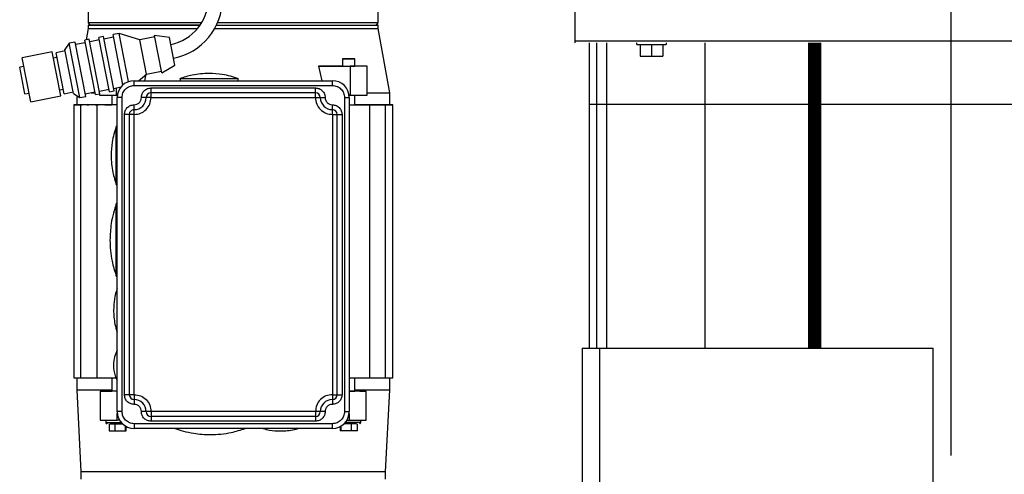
# Model space of a CAD drawing. Header units: inches. Extents: x 170 to 312, y 215 to 248.
# Tile 372 of 387: x 274.975 to 275.977, y 243.273 to 243.736. Entities that reach past the tile are written whole.
import ezdxf

# ---------------------------------------------------------------- set-up
doc = ezdxf.new("R2010")
doc.units = ezdxf.units.IN
doc.header["$LTSCALE"] = 0.25
doc.header["$MEASUREMENT"] = 0
doc.layers.add('ANNOTATIONS', color=1, linetype='Continuous')
doc.layers.add('STANDARD MOTOR LH', color=7, linetype='Continuous')
doc.styles.add('ARIAL', font='arial.ttf', dxfattribs={"height": 0.09375})
doc.dimstyles.new('STANDARD$0', dxfattribs={"dimtxt": 0.09375, "dimasz": 0.09375, "dimexe": 0.03125, "dimexo": 0.046875, "dimgap": 0.09, "dimtad": 0, "dimtih": 1, "dimtoh": 1, "dimdec": 4, "dimzin": 0, "dimdsep": 46, "dimtxsty": 'ARIAL', "dimcen": 0.09, "dimadec": 0, "dimazin": 0, "dimtfac": 1, "dimtdec": 4, "dimtofl": 0, "dimtmove": 0, "dimatfit": 1, "dimfxl": 1, "dimtolj": 1, "dimtzin": 0, "dimarcsym": 0})

# ---------------------------------------------------------------- blocks, each defined once
blk = doc.blocks.new('*D175')
at = {"layer": 'ANNOTATIONS', "color": 0, "lineweight": -2, "transparency": 16777216}
for p, q in [((275.1365, 244.1393), (275.1365, 244.8908)), ((275.9228, 243.2925), (275.9228, 244.8908)), ((275.2303, 244.8595), (275.2397, 244.8595)), ((275.8291, 244.8595), (275.8099, 244.8595))]:
    blk.add_line(p, q, dxfattribs=at)
at = {"layer": 'ANNOTATIONS', "color": 0, "transparency": 16777216}
for points in [[(275.2303, 244.8752), (275.2303, 244.8439), (275.1365, 244.8595)], [(275.8291, 244.8752), (275.8291, 244.8439), (275.9228, 244.8595)]]:
    blk.add_solid(points, dxfattribs=at)
at = {"layer": 'defpoints', "color": 0, "transparency": 16777216}
for p in [(275.1365, 244.8595), (275.1365, 244.0924), (275.9228, 243.2456)]:
    blk.add_point(p, dxfattribs=at)
at = {"layer": 'ANNOTATIONS', "color": 0, "transparency": 16777216, "insert": (275.5248, 244.8595), "char_height": 0.09375, "attachment_point": 5, "style": 'ARIAL'}
blk.add_mtext('\\A1;17 3/8"', dxfattribs=at)
blk = doc.blocks.new('*D176')
at = {"layer": 'ANNOTATIONS', "color": 0, "lineweight": -2, "transparency": 16777216}
for p, q in [((275.0218, 244.6823), (275.0218, 245.2425)), ((275.9228, 243.2925), (275.9228, 245.2425)), ((275.1155, 245.2112), (275.3301, 245.2112)), ((275.8291, 245.2112), (275.6922, 245.2112))]:
    blk.add_line(p, q, dxfattribs=at)
at = {"layer": 'ANNOTATIONS', "color": 0, "transparency": 16777216}
for points in [[(275.1155, 245.2269), (275.1155, 245.1956), (275.0218, 245.2112)], [(275.8291, 245.2269), (275.8291, 245.1956), (275.9228, 245.2112)]]:
    blk.add_solid(points, dxfattribs=at)
at = {"layer": 'defpoints', "color": 0, "transparency": 16777216}
for p in [(275.0218, 245.2112), (275.0218, 244.6354), (275.9228, 243.2456)]:
    blk.add_point(p, dxfattribs=at)
at = {"layer": 'ANNOTATIONS', "color": 0, "transparency": 16777216, "insert": (275.5111, 245.2112), "char_height": 0.09375, "attachment_point": 5, "style": 'ARIAL'}
blk.add_mtext('\\A1;20"', dxfattribs=at)

msp = doc.modelspace()

# ---------------------------------------------------------------- linework, layer by layer
at = {"layer": 'STANDARD MOTOR LH'}
for p, q in [((275.53963, 244.46439), (275.53963, 243.71292)), ((275.04443, 243.74933), (275.04443, 243.73334)), ((275.33971, 243.73334), (275.33971, 243.74933)), ((275.04443, 243.73334), (275.0469, 243.73087)), ((275.16003, 243.73334), (275.04443, 243.73334)), ((275.33971, 243.73334), (275.17615, 243.73334)), ((275.33725, 243.73088), (275.33971, 243.73334)), ((275.04444, 243.72757), (275.04237, 243.71584)), ((275.04444, 243.73087), (275.04444, 243.72757)), ((275.33971, 243.72757), (275.33971, 243.73088)), ((275.35128, 243.66198), (275.33971, 243.72757)), ((275.03114, 243.71365), (275.02501, 243.71245)), ((275.04199, 243.65819), (275.03114, 243.71365)), ((275.04147, 243.71293), (275.03166, 243.71101)), ((275.04556, 243.71646), (275.04096, 243.71556)), ((275.0518, 243.66011), (275.04096, 243.71556)), ((275.0564, 243.66101), (275.04556, 243.71646)), ((275.05589, 243.71575), (275.04607, 243.71383)), ((275.05997, 243.71928), (275.05537, 243.71838)), ((275.06622, 243.66293), (275.05537, 243.71838)), ((275.07082, 243.66383), (275.05997, 243.71928)), ((275.0703, 243.71856), (275.06049, 243.71665)), ((275.07592, 243.7224), (275.06979, 243.7212)), ((275.0798, 243.66998), (275.06979, 243.7212)), ((275.09685, 243.71578), (275.07592, 243.7224)), ((275.08552, 243.67332), (275.07592, 243.7224)), ((275.11218, 243.71878), (275.09685, 243.71578)), ((275.10365, 243.68097), (275.09685, 243.71578)), ((275.12708, 243.71817), (275.11188, 243.72034)), ((275.11929, 243.68241), (275.11188, 243.72034)), ((275.13256, 243.69015), (275.12708, 243.71817)), ((281.30526, 243.71439), (275.53963, 243.71439)), ((275.55451, 243.40189), (275.55451, 243.71292)), ((275.56194, 243.40189), (275.56194, 243.71292)), ((275.57238, 243.40189), (275.57238, 243.71292)), ((275.60276, 243.71104), (275.60276, 243.71292)), ((275.63276, 243.71292), (275.63276, 243.71104)), ((275.67207, 243.71292), (275.67207, 243.40189)), ((275.77767, 243.71292), (275.77767, 243.40189)), ((275.77775, 243.40189), (275.77775, 243.71292)), ((275.77892, 243.71292), (275.77892, 243.40189)), ((275.77899, 243.40189), (275.77899, 243.71292)), ((275.78015, 243.71292), (275.78015, 243.40189)), ((275.78022, 243.40189), (275.78022, 243.71292)), ((275.78137, 243.71292), (275.78137, 243.40189)), ((275.78145, 243.40189), (275.78145, 243.71292)), ((275.78259, 243.71292), (275.78259, 243.40189)), ((275.78267, 243.40189), (275.78267, 243.71292)), ((275.78305, 243.40189), (275.78305, 243.71292)), ((275.78349, 243.71292), (275.78349, 243.40189)), ((275.78462, 243.71292), (275.78462, 243.40189)), ((275.7847, 243.40189), (275.7847, 243.71292)), ((275.78584, 243.71292), (275.78584, 243.40189)), ((275.78592, 243.40189), (275.78592, 243.71292)), ((275.78707, 243.71292), (275.78707, 243.40189)), ((275.78714, 243.40189), (275.78714, 243.71292)), ((275.7883, 243.71292), (275.7883, 243.40189)), ((275.78838, 243.40189), (275.78838, 243.71292)), ((275.78954, 243.71292), (275.78954, 243.40189)), ((275.78962, 243.40189), (275.78962, 243.71292)), ((275.00787, 243.70361), (274.9772, 243.69761)), ((275.01665, 243.65872), (275.00787, 243.70361)), ((275.02106, 243.70457), (275.01186, 243.70277)), ((275.02002, 243.66101), (275.01186, 243.70277)), ((275.02501, 243.71245), (275.02075, 243.70613)), ((275.02953, 243.66124), (275.02075, 243.70613)), ((275.03585, 243.65699), (275.02501, 243.71245)), ((275.60276, 243.71104), (275.63276, 243.71104)), ((275.60629, 243.71104), (275.60629, 243.69917)), ((275.61776, 243.71104), (275.61776, 243.69917)), ((275.62923, 243.71104), (275.62923, 243.69917)), ((274.98598, 243.65273), (274.9772, 243.69761)), ((275.01277, 243.69808), (275.00909, 243.69736)), ((275.30337, 243.69643), (275.30337, 243.68905)), ((275.31567, 243.68905), (275.31567, 243.69643)), ((275.60629, 243.69917), (275.62923, 243.69917)), ((274.97893, 243.68876), (274.97473, 243.68794)), ((274.98005, 243.66075), (274.97473, 243.68794)), ((275.10365, 243.68097), (275.11899, 243.68397)), ((275.11929, 243.68241), (275.13256, 243.69015)), ((275.27891, 243.68905), (275.2822, 243.67428)), ((275.27891, 243.68905), (275.31096, 243.68905)), ((275.31096, 243.68905), (275.31096, 243.65952)), ((275.32836, 243.68905), (275.31096, 243.68905)), ((275.31977, 243.68905), (275.31567, 243.68905)), ((275.32836, 243.68905), (275.31977, 243.68905)), ((275.32836, 243.65952), (275.32836, 243.68905)), ((275.09119, 243.66936), (275.09119, 243.67428)), ((275.09119, 243.67428), (275.29296, 243.67428)), ((275.09119, 243.67428), (275.09119, 243.67428)), ((275.09559, 243.67428), (275.10365, 243.68097)), ((275.10195, 243.67428), (275.10339, 243.68075)), ((275.13794, 243.67644), (275.13794, 243.67428)), ((275.197, 243.67428), (275.197, 243.67644)), ((275.29296, 243.66936), (275.29296, 243.67428)), ((275.29296, 243.67428), (275.29296, 243.67428)), ((275.01543, 243.66497), (275.01911, 243.66569)), ((275.02002, 243.66101), (275.02922, 243.66281)), ((275.04147, 243.66083), (275.05129, 243.66275)), ((275.05589, 243.66365), (275.0657, 243.66557)), ((275.06622, 243.66293), (275.07082, 243.66383)), ((275.0703, 243.66647), (275.07785, 243.66795)), ((275.07319, 243.65952), (275.07319, 243.66703)), ((275.09119, 243.66936), (275.29296, 243.66936)), ((275.10841, 243.65705), (275.10841, 243.6669)), ((275.10841, 243.6669), (275.27574, 243.6669)), ((275.27574, 243.65705), (275.27574, 243.6669)), ((274.98005, 243.66075), (274.98425, 243.66157)), ((274.98598, 243.65273), (275.01665, 243.65872)), ((275.02953, 243.66124), (275.03585, 243.65699)), ((275.03287, 243.65899), (275.03287, 243.64967)), ((275.03585, 243.65699), (275.04199, 243.65819)), ((275.04732, 243.66198), (275.05144, 243.66198)), ((275.0518, 243.66011), (275.0564, 243.66101)), ((275.05579, 243.66089), (275.05579, 243.65952)), ((275.05579, 243.65952), (275.07319, 243.65952)), ((275.06848, 243.65952), (275.06848, 243.64967)), ((275.07319, 243.65952), (275.07414, 243.65952)), ((275.07397, 243.33717), (275.07396, 243.65705)), ((275.07396, 243.65705), (275.07396, 243.65705)), ((275.07889, 243.33717), (275.07889, 243.65705)), ((275.10349, 243.65705), (275.10349, 243.65705)), ((275.27574, 243.66198), (275.10841, 243.66197)), ((275.10841, 243.66197), (275.10841, 243.66197)), ((275.10841, 243.65705), (275.27574, 243.65705)), ((275.27574, 243.66198), (275.27574, 243.66198)), ((275.28066, 243.65705), (275.28066, 243.65706)), ((275.30526, 243.65706), (275.30527, 243.33717)), ((275.31001, 243.65952), (275.31096, 243.65952)), ((275.31018, 243.65706), (275.31019, 243.33717)), ((275.31018, 243.65706), (275.31018, 243.65706)), ((275.31096, 243.65952), (275.32836, 243.65952)), ((275.31567, 243.64968), (275.31567, 243.65952)), ((275.35128, 243.64968), (275.35128, 243.66198)), ((275.02967, 243.64968), (275.02967, 243.64967)), ((275.02967, 243.64968), (275.02967, 243.64968)), ((275.02967, 243.64968), (275.03287, 243.64968)), ((275.02967, 243.64968), (275.02967, 243.64968)), ((275.02967, 243.64968), (275.02967, 243.64968)), ((275.02967, 243.64967), (275.02968, 243.37162)), ((275.06832, 243.64967), (275.02967, 243.64967)), ((275.02967, 243.64967), (275.02967, 243.64967)), ((275.02967, 243.64967), (275.02967, 243.64967)), ((275.02967, 243.64967), (275.02967, 243.64967)), ((275.02967, 243.64967), (275.02967, 243.64967)), ((275.02967, 243.64967), (275.02967, 243.64967)), ((275.02967, 243.64967), (275.03704, 243.64967)), ((275.02967, 243.64967), (275.02967, 243.64967)), ((275.03432, 243.64967), (275.02967, 243.64967)), ((275.02967, 243.64967), (275.02967, 243.64967)), ((275.02967, 243.64967), (275.02967, 243.64967)), ((275.02967, 243.64967), (275.02967, 243.64967)), ((275.02967, 243.64967), (275.02967, 243.64967)), ((275.03287, 243.64967), (275.02967, 243.64967)), ((275.02967, 243.64967), (275.03287, 243.64967)), ((275.02967, 243.64967), (275.02967, 243.64967)), ((275.02967, 243.64967), (275.02967, 243.64967)), ((275.03289, 243.64967), (275.03289, 243.64967)), ((275.03373, 243.64967), (275.03432, 243.64967)), ((275.03432, 243.64967), (275.03432, 243.64967)), ((275.03704, 243.64967), (275.03827, 243.64967)), ((275.07396, 243.64967), (275.03705, 243.64967)), ((275.03705, 243.64967), (275.03705, 243.64967)), ((275.03706, 243.37162), (275.03705, 243.64967)), ((275.03827, 243.64967), (275.03827, 243.64967)), ((275.04299, 243.64967), (275.04493, 243.64967)), ((275.04493, 243.64967), (275.04493, 243.64967)), ((275.05194, 243.64967), (275.0547, 243.64967)), ((275.0532, 243.64967), (275.0532, 243.64967)), ((275.0532, 243.64967), (275.05321, 243.37162)), ((275.0547, 243.64967), (275.0547, 243.64967)), ((275.0615, 243.64967), (275.06848, 243.64967)), ((275.06354, 243.64967), (275.06354, 243.64967)), ((275.06449, 243.64967), (275.06832, 243.64967)), ((275.06832, 243.64967), (275.06832, 243.64967)), ((275.09119, 243.63983), (275.09119, 243.64967)), ((275.09119, 243.64475), (275.09119, 243.64475)), ((275.29296, 243.63983), (275.29296, 243.64967)), ((275.29296, 243.64475), (275.29296, 243.64475)), ((275.31018, 243.64968), (275.34709, 243.64968)), ((275.32061, 243.64968), (275.31567, 243.64968)), ((275.31567, 243.64968), (275.32265, 243.64968)), ((275.31583, 243.64968), (275.31966, 243.64968)), ((275.31583, 243.64968), (275.31583, 243.64968)), ((275.35448, 243.64968), (275.31583, 243.64968)), ((275.32061, 243.64968), (275.32061, 243.64968)), ((275.32945, 243.64968), (275.33221, 243.64968)), ((275.32945, 243.64968), (275.32945, 243.64968)), ((275.33094, 243.64968), (275.33094, 243.64968)), ((275.33095, 243.37163), (275.33094, 243.64968)), ((275.33922, 243.64968), (275.34116, 243.64968)), ((275.33922, 243.64968), (275.33922, 243.64968)), ((275.34588, 243.64968), (275.34711, 243.64968)), ((275.34588, 243.64968), (275.34588, 243.64968)), ((275.3471, 243.37163), (275.34709, 243.64968)), ((275.34709, 243.64968), (275.34709, 243.64968)), ((275.34711, 243.64968), (275.35448, 243.64968)), ((275.34983, 243.64968), (275.35042, 243.64968)), ((275.34983, 243.64968), (275.34983, 243.64968)), ((275.35448, 243.64968), (275.34983, 243.64968)), ((275.35126, 243.64968), (275.35126, 243.64968)), ((275.35128, 243.64968), (275.35448, 243.64968)), ((275.35448, 243.64968), (275.35128, 243.64968)), ((275.35448, 243.64968), (275.35128, 243.64968)), ((275.35448, 243.37163), (275.35448, 243.64968)), ((275.35448, 243.64968), (275.35448, 243.64968)), ((275.35448, 243.64968), (275.35448, 243.64968)), ((275.35448, 243.64968), (275.35448, 243.64968)), ((275.35448, 243.64968), (275.35448, 243.64968)), ((275.35448, 243.64968), (275.35448, 243.64968)), ((275.35448, 243.64968), (275.35448, 243.64968)), ((275.35448, 243.64968), (275.35448, 243.64968)), ((275.35448, 243.64968), (275.35448, 243.64968)), ((275.35448, 243.64968), (275.35448, 243.64968)), ((275.35448, 243.64968), (275.35448, 243.64968)), ((275.35448, 243.64968), (275.35448, 243.64968)), ((275.35448, 243.64968), (275.35448, 243.64968)), ((275.35448, 243.64968), (275.35448, 243.64968)), ((275.35448, 243.64968), (275.35448, 243.64968)), ((275.35448, 243.64968), (275.35448, 243.64968)), ((275.35448, 243.64968), (275.35448, 243.64968)), ((275.35448, 243.64968), (275.35448, 243.64968)), ((275.35448, 243.64968), (275.35448, 243.64968)), ((275.55451, 243.65042), (281.29713, 243.65042)), ((275.08135, 243.35439), (275.08135, 243.63983)), ((275.08627, 243.63983), (275.08627, 243.35439)), ((275.08627, 243.63983), (275.08627, 243.63983)), ((275.09119, 243.35439), (275.09119, 243.63983)), ((275.29296, 243.63983), (275.29296, 243.3544)), ((275.29789, 243.3544), (275.29788, 243.63983)), ((275.29788, 243.63983), (275.29788, 243.63983)), ((275.3028, 243.63983), (275.30281, 243.3544)), ((275.07396, 243.62753), (275.07303, 243.62753)), ((275.07303, 243.56847), (275.07303, 243.62753)), ((275.07303, 243.56847), (275.07397, 243.56847)), ((275.07397, 243.54879), (275.07307, 243.54879)), ((275.07307, 243.47497), (275.07307, 243.54879)), ((275.07307, 243.47497), (275.07397, 243.47497)), ((275.54707, 243.40189), (275.90419, 243.40189)), ((275.54707, 243.40189), (275.54707, 240.11939)), ((275.56494, 243.40189), (275.56494, 240.11939)), ((275.90419, 240.11939), (275.90419, 243.40189)), ((275.02968, 243.37162), (275.07279, 243.37162)), ((275.03288, 243.37162), (275.03288, 243.35932)), ((275.06848, 243.37162), (275.06848, 243.35809)), ((275.31019, 243.37162), (275.35448, 243.37163)), ((275.31568, 243.35809), (275.31568, 243.37162)), ((275.35128, 243.35932), (275.35128, 243.37163)), ((275.03288, 243.35932), (275.03706, 243.27566)), ((275.07406, 243.35809), (275.05666, 243.35809)), ((275.05666, 243.35809), (275.06325, 243.35809)), ((275.05666, 243.35809), (275.05666, 243.32856)), ((275.06325, 243.35809), (275.06848, 243.35809)), ((275.09119, 243.35439), (275.09119, 243.34455)), ((275.29296, 243.3544), (275.29296, 243.34456)), ((275.32749, 243.35809), (275.3101, 243.35809)), ((275.32091, 243.35809), (275.31568, 243.35809)), ((275.32091, 243.35809), (275.32749, 243.35809)), ((275.3275, 243.32856), (275.32749, 243.35809)), ((275.3471, 243.27566), (275.35128, 243.35932)), ((275.07406, 243.32856), (275.07406, 243.33538)), ((275.27574, 243.33717), (275.10842, 243.33717)), ((275.10842, 243.33717), (275.10842, 243.32733)), ((275.27574, 243.33225), (275.10842, 243.33225)), ((275.27574, 243.33717), (275.27574, 243.32733)), ((275.3101, 243.33538), (275.3101, 243.32856)), ((275.05666, 243.32856), (275.07406, 243.32856)), ((275.06233, 243.32856), (275.06233, 243.3261)), ((275.0658, 243.32487), (275.0658, 243.31749)), ((275.07168, 243.32487), (275.07168, 243.31749)), ((275.07628, 243.32856), (275.07406, 243.32856)), ((275.08246, 243.31749), (275.08246, 243.32232)), ((275.08324, 243.31749), (275.08313, 243.32223)), ((275.29297, 243.32487), (275.09119, 243.32487)), ((275.09119, 243.32487), (275.09119, 243.31995)), ((275.27574, 243.32733), (275.10842, 243.32733)), ((275.29297, 243.31995), (275.29297, 243.32487)), ((275.30103, 243.32229), (275.30092, 243.31749)), ((275.30169, 243.32233), (275.30169, 243.31749)), ((275.30788, 243.32856), (275.3101, 243.32856)), ((275.3101, 243.32856), (275.3275, 243.32856)), ((275.31248, 243.31749), (275.31248, 243.32487)), ((275.31836, 243.31749), (275.31836, 243.32487)), ((275.32183, 243.3261), (275.32183, 243.32856)), ((275.07168, 243.31749), (275.08246, 243.31749)), ((275.08246, 243.31749), (275.08324, 243.31749)), ((275.29297, 243.31995), (275.09119, 243.31995)), ((275.30169, 243.31749), (275.30092, 243.31749)), ((275.31248, 243.31749), (275.30169, 243.31749)), ((275.03706, 243.27566), (275.03706, 243.26828)), ((275.3471, 243.26828), (275.3471, 243.27566))]:
    msp.add_line(p, q, dxfattribs=at)
at = {"layer": 'STANDARD MOTOR LH', "flags": 128}
for points in [[(275.04444, 243.72757), (275.04454, 243.72757), (275.04541, 243.72757), (275.04714, 243.72757), (275.04971, 243.72756), (275.05313, 243.72756), (275.05735, 243.72756), (275.06237, 243.72756), (275.06815, 243.72756), (275.07466, 243.72756), (275.08185, 243.72756), (275.0897, 243.72756), (275.09814, 243.72756), (275.10713, 243.72756), (275.11663, 243.72756), (275.12656, 243.72756), (275.13688, 243.72756), (275.14753, 243.72756), (275.15594, 243.72756)], [(275.0469, 243.73087), (275.04541, 243.73087), (275.04454, 243.73087), (275.04541, 243.73087), (275.04714, 243.73087), (275.04971, 243.73087), (275.05313, 243.73087), (275.05735, 243.73087), (275.06237, 243.73087), (275.06815, 243.73087), (275.07466, 243.73087), (275.08185, 243.73087), (275.0897, 243.73087), (275.09814, 243.73087), (275.10713, 243.73087), (275.11663, 243.73087), (275.12656, 243.73087), (275.13688, 243.73087), (275.14753, 243.73087), (275.15843, 243.73087), (275.15844, 243.73087)], [(275.1733, 243.72757), (275.18077, 243.72757), (275.19207, 243.72757), (275.20337, 243.72757), (275.21461, 243.72757), (275.22571, 243.72757), (275.23662, 243.72757), (275.24726, 243.72757), (275.25758, 243.72757), (275.26752, 243.72757), (275.27701, 243.72757), (275.28601, 243.72757), (275.29445, 243.72757), (275.30229, 243.72757), (275.30949, 243.72757), (275.316, 243.72757), (275.32177, 243.72757), (275.32679, 243.72757), (275.33102, 243.72757), (275.33443, 243.72757), (275.33701, 243.72757), (275.33874, 243.72757), (275.3396, 243.72757), (275.33971, 243.72757)], [(275.17502, 243.73087), (275.18077, 243.73087), (275.19207, 243.73087), (275.20337, 243.73087), (275.21461, 243.73087), (275.22571, 243.73088), (275.23662, 243.73088), (275.24726, 243.73088), (275.25758, 243.73088), (275.26752, 243.73088), (275.27701, 243.73088), (275.28601, 243.73088), (275.29445, 243.73088), (275.30229, 243.73088), (275.30949, 243.73088), (275.316, 243.73088), (275.32177, 243.73088), (275.32679, 243.73088), (275.33102, 243.73088), (275.33443, 243.73088), (275.33701, 243.73088), (275.33874, 243.73088), (275.3396, 243.73088), (275.33874, 243.73088), (275.33725, 243.73088)], [(275.31187, 243.69643), (275.30716, 243.69643), (275.30517, 243.69643), (275.30384, 243.69643), (275.30337, 243.69643), (275.30384, 243.69643), (275.30517, 243.69643), (275.30716, 243.69643), (275.31187, 243.69643)], [(275.31187, 243.69643), (275.31387, 243.69643), (275.3152, 243.69643), (275.31567, 243.69643), (275.3152, 243.69643), (275.31387, 243.69643), (275.31187, 243.69643)], [(275.30337, 243.68905), (275.30127, 243.68905), (275.29602, 243.68905), (275.29053, 243.68905), (275.28482, 243.68905), (275.27891, 243.68905)], [(275.30337, 243.68905), (275.30384, 243.68905), (275.30517, 243.68905), (275.30716, 243.68905), (275.30952, 243.68905)], [(275.30952, 243.68905), (275.31187, 243.68905), (275.31387, 243.68905), (275.3152, 243.68905), (275.31567, 243.68905)], [(275.13794, 243.67644), (275.13839, 243.67644), (275.13972, 243.67644), (275.1419, 243.67644), (275.14485, 243.67644), (275.14849, 243.67644), (275.1527, 243.67644), (275.15737, 243.67644), (275.16234, 243.67644), (275.16747, 243.67644), (275.1726, 243.67644), (275.17757, 243.67644), (275.18223, 243.67644), (275.18645, 243.67644), (275.19009, 243.67644), (275.19304, 243.67644), (275.19521, 243.67644), (275.19655, 243.67644), (275.197, 243.67644)], [(275.07889, 243.65705), (275.07793, 243.65705), (275.077, 243.65705), (275.07615, 243.65705), (275.07541, 243.65705), (275.07479, 243.65705), (275.07434, 243.65705), (275.07406, 243.65705), (275.07396, 243.65705)], [(275.10359, 243.65705), (275.1034, 243.65705), (275.10312, 243.65705), (275.10266, 243.65705), (275.10205, 243.65705), (275.1013, 243.65705), (275.10045, 243.65705), (275.09953, 243.65705), (275.09857, 243.65705)], [(275.10841, 243.65705), (275.10745, 243.65705), (275.10653, 243.65705), (275.10568, 243.65705), (275.10493, 243.65705), (275.10432, 243.65705), (275.10387, 243.65705), (275.10359, 243.65705)], [(275.27574, 243.65705), (275.2767, 243.65705), (275.27762, 243.65705), (275.27847, 243.65705), (275.27922, 243.65705), (275.27983, 243.65705), (275.28028, 243.65705), (275.28056, 243.65705), (275.28066, 243.65705)], [(275.28066, 243.65706), (275.28075, 243.65706), (275.28103, 243.65706), (275.28149, 243.65706), (275.2821, 243.65706), (275.28284, 243.65706), (275.28369, 243.65706), (275.28462, 243.65706), (275.28558, 243.65706)], [(275.30526, 243.65706), (275.30622, 243.65706), (275.30715, 243.65706), (275.308, 243.65706), (275.30874, 243.65706), (275.30936, 243.65706), (275.30981, 243.65706), (275.31009, 243.65706), (275.31018, 243.65706)], [(275.32836, 243.66198), (275.33422, 243.66198), (275.33937, 243.66198), (275.34362, 243.66198), (275.34696, 243.66198), (275.34935, 243.66198), (275.35079, 243.66198), (275.35128, 243.66198)], [(275.08627, 243.63983), (275.08617, 243.63983), (275.08589, 243.63983), (275.08544, 243.63983), (275.08483, 243.63983), (275.08408, 243.63983), (275.08323, 243.63983), (275.08231, 243.63983), (275.08135, 243.63983)], [(275.09119, 243.63983), (275.09023, 243.63983), (275.08931, 243.63983), (275.08845, 243.63983), (275.08771, 243.63983), (275.0871, 243.63983), (275.08664, 243.63983), (275.08636, 243.63983), (275.08627, 243.63983)], [(275.29296, 243.63983), (275.29392, 243.63983), (275.29484, 243.63983), (275.29569, 243.63983), (275.29644, 243.63983), (275.29705, 243.63983), (275.29751, 243.63983), (275.29779, 243.63983), (275.29798, 243.63983)], [(275.29798, 243.63983), (275.29826, 243.63983), (275.29871, 243.63983), (275.29932, 243.63983), (275.30007, 243.63983), (275.30092, 243.63983), (275.30184, 243.63983), (275.3028, 243.63983)], [(275.03288, 243.35932), (275.03312, 243.35932), (275.03421, 243.35932), (275.03615, 243.35932), (275.03895, 243.35932), (275.04259, 243.35932), (275.04704, 243.35932), (275.05229, 243.35932), (275.05829, 243.35932), (275.06503, 243.35932), (275.06848, 243.35932)], [(275.07397, 243.35809), (275.07228, 243.35809), (275.07028, 243.35809), (275.06895, 243.35809), (275.06848, 243.35809)], [(275.08637, 243.35439), (275.08618, 243.35439), (275.0859, 243.35439), (275.08544, 243.35439), (275.08483, 243.35439), (275.08408, 243.35439), (275.08323, 243.35439), (275.08231, 243.35439), (275.08135, 243.35439)], [(275.09119, 243.35439), (275.09023, 243.35439), (275.08931, 243.35439), (275.08846, 243.35439), (275.08771, 243.35439), (275.0871, 243.35439), (275.08665, 243.35439), (275.08637, 243.35439)], [(275.29296, 243.3544), (275.29392, 243.3544), (275.29485, 243.3544), (275.2957, 243.3544), (275.29644, 243.3544), (275.29706, 243.3544), (275.29751, 243.3544), (275.29779, 243.3544), (275.29789, 243.3544)], [(275.29789, 243.3544), (275.29798, 243.3544), (275.29826, 243.3544), (275.29872, 243.3544), (275.29933, 243.3544), (275.30007, 243.3544), (275.30092, 243.3544), (275.30185, 243.3544), (275.30281, 243.3544)], [(275.31019, 243.35809), (275.31188, 243.35809), (275.31387, 243.35809), (275.31521, 243.35809), (275.31568, 243.35809)], [(275.31568, 243.35932), (275.31913, 243.35932), (275.32586, 243.35932), (275.33187, 243.35932), (275.33712, 243.35932), (275.34157, 243.35932), (275.3452, 243.35932), (275.348, 243.35932), (275.34995, 243.35932), (275.35104, 243.35932), (275.35128, 243.35932)], [(275.07889, 243.33717), (275.07793, 243.33717), (275.07701, 243.33717), (275.07616, 243.33717), (275.07541, 243.33717), (275.0748, 243.33717), (275.07434, 243.33717), (275.07406, 243.33717), (275.07397, 243.33717)], [(275.10359, 243.33717), (275.1034, 243.33717), (275.10312, 243.33717), (275.10267, 243.33717), (275.10205, 243.33717), (275.10131, 243.33717), (275.10046, 243.33717), (275.09954, 243.33717), (275.09858, 243.33717)], [(275.10842, 243.33717), (275.10746, 243.33717), (275.10653, 243.33717), (275.10568, 243.33717), (275.10494, 243.33717), (275.10433, 243.33717), (275.10387, 243.33717), (275.10359, 243.33717)], [(275.28066, 243.33717), (275.28057, 243.33717), (275.28029, 243.33717), (275.27983, 243.33717), (275.27922, 243.33717), (275.27847, 243.33717), (275.27762, 243.33717), (275.2767, 243.33717), (275.27574, 243.33717)], [(275.28558, 243.33717), (275.28462, 243.33717), (275.2837, 243.33717), (275.28285, 243.33717), (275.2821, 243.33717), (275.28149, 243.33717), (275.28104, 243.33717), (275.28076, 243.33717), (275.28066, 243.33717)], [(275.30527, 243.33717), (275.30623, 243.33717), (275.30715, 243.33717), (275.308, 243.33717), (275.30875, 243.33717), (275.30936, 243.33717), (275.30981, 243.33717), (275.31009, 243.33717), (275.31019, 243.33717)], [(275.06233, 243.3261), (275.06238, 243.3261), (275.06315, 243.3261), (275.06481, 243.3261), (275.06723, 243.3261), (275.07021, 243.3261), (275.07353, 243.3261), (275.07694, 243.3261), (275.078, 243.3261)], [(275.32183, 243.3261), (275.32178, 243.3261), (275.321, 243.3261), (275.31935, 243.3261), (275.31693, 243.3261), (275.31395, 243.3261), (275.31062, 243.3261), (275.30721, 243.3261), (275.30616, 243.3261)], [(275.0658, 243.31749), (275.06606, 243.31749), (275.0668, 243.31749), (275.06792, 243.31749), (275.06924, 243.31749), (275.07056, 243.31749), (275.07168, 243.31749)], [(275.31836, 243.31749), (275.3181, 243.31749), (275.31735, 243.31749), (275.31624, 243.31749), (275.31492, 243.31749), (275.3136, 243.31749), (275.31248, 243.31749)], [(275.3471, 243.27566), (275.34667, 243.27566), (275.34537, 243.27566), (275.34321, 243.27566), (275.34021, 243.27566), (275.33638, 243.27566), (275.33175, 243.27566), (275.32633, 243.27566), (275.32016, 243.27566), (275.31328, 243.27566), (275.30572, 243.27566), (275.29752, 243.27566), (275.28873, 243.27566), (275.27941, 243.27566), (275.26959, 243.27566), (275.25934, 243.27566), (275.24872, 243.27566), (275.23777, 243.27566), (275.22658, 243.27566), (275.21518, 243.27566), (275.20366, 243.27566), (275.19208, 243.27566), (275.1805, 243.27566), (275.16898, 243.27566), (275.15758, 243.27566), (275.14639, 243.27566), (275.13544, 243.27566), (275.12482, 243.27566), (275.11457, 243.27566), (275.10475, 243.27566), (275.09543, 243.27566), (275.08664, 243.27566), (275.07844, 243.27566), (275.07088, 243.27566), (275.064, 243.27566), (275.05783, 243.27566), (275.05241, 243.27566), (275.04778, 243.27566), (275.04395, 243.27566), (275.04095, 243.27566), (275.03879, 243.27566), (275.03749, 243.27566), (275.03706, 243.27566)]]:
    msp.add_lwpolyline(points, dxfattribs=at)
at = {"layer": 'STANDARD MOTOR LH'}
for centre, radius, start, end in [((275.11933, 243.75783), 0.0475, 281.06499, 0), ((275.11933, 243.75783), 0.06188, 281.06499, 0), ((275.04759, 243.73285), 0.00197, 208.22912, 241.77088), ((275.33655, 243.73285), 0.00197, 298.22912, 331.77088), ((275.09119, 243.65705), 0.01722, 90.00086, 180.00086), ((275.09119, 243.65705), 0.01722, 90.00086, 180.00086), ((275.29296, 243.65706), 0.01722, 0.00086, 90.00086), ((275.09119, 243.65705), 0.0123, 270.00086, 0.00086), ((275.10841, 243.65705), 0.00492, 90.00086, 180.00086), ((275.10841, 243.65705), 0.00492, 90.00086, 180.00086), ((275.27574, 243.65705), 0.00492, 0.00086, 90.00086), ((275.29296, 243.65706), 0.0123, 180.00086, 270.00086), ((275.03289, 243.65354), 0.00386, 269.74825, 270.03024), ((275.09119, 243.63983), 0.00492, 90.00086, 180.00109), ((275.29296, 243.63983), 0.00492, 0.00086, 90.00086), ((275.35126, 243.65354), 0.00386, 269.97148, 270.25348), ((275.09119, 243.35439), 0.00492, 180.00086, 270.00086), ((275.29296, 243.3544), 0.00492, 270.00086, 0.00086), ((275.09119, 243.33717), 0.0123, 0.00086, 90.00086), ((275.29296, 243.33717), 0.0123, 90.00086, 180.00086), ((275.09119, 243.33717), 0.01722, 180.00086, 270.00086), ((275.10842, 243.33717), 0.00492, 180.00086, 270.00086), ((275.27574, 243.33717), 0.00492, 270.00086, 0.00086), ((275.29296, 243.33717), 0.01722, 270.00086, 0.00086)]:
    msp.add_arc(centre, radius, start, end, dxfattribs=at)
for points, knots in [([(275.15826, 243.73088), (275.157, 243.73088), (275.14952, 243.73088), (275.13639, 243.73088), (275.11927, 243.73088), (275.10344, 243.73088), (275.08912, 243.73088), (275.07657, 243.73088), (275.06599, 243.73088), (275.05755, 243.73088), (275.05147, 243.73088), (275.04761, 243.73088), (275.04714, 243.73088), (275.0469, 243.73088)], [0, 0, 0, 0, 0.019786, 0.1178074, 0.2158288, 0.3138502, 0.4118716, 0.509893, 0.6079144, 0.7059358, 0.8039572, 0.9019786, 1, 1, 1, 1]), ([(275.33842, 243.73088), (275.33843, 243.73102), (275.33846, 243.73157), (275.33847, 243.73188), (275.33849, 243.73211)], [0, 0, 0, 0, 0.26308863, 1, 1, 1, 1]), ([(275.16747, 243.68166), (275.1646, 243.68157), (275.15887, 243.6814), (275.1487, 243.67988), (275.14167, 243.67761), (275.13737, 243.67623)], [0, 0, 0, 0, 0.2796036, 0.560308, 1, 1, 1, 1]), ([(275.19756, 243.67623), (275.19485, 243.67715), (275.18941, 243.67899), (275.17936, 243.68112), (275.17197, 243.68146), (275.16747, 243.68166)], [0, 0, 0, 0, 0.27960355, 0.56030795, 1, 1, 1, 1]), ([(275.07324, 243.62809), (275.07232, 243.62538), (275.07048, 243.61994), (275.06835, 243.60989), (275.06802, 243.6025), (275.06781, 243.598)], [0, 0, 0, 0, 0.2796036, 0.560308, 1, 1, 1, 1]), ([(275.06781, 243.598), (275.0679, 243.59513), (275.06807, 243.5894), (275.06959, 243.57923), (275.07186, 243.5722), (275.07324, 243.5679)], [0, 0, 0, 0, 0.2796036, 0.560308, 1, 1, 1, 1]), ([(275.07333, 243.54949), (275.07219, 243.5461), (275.0699, 243.5393), (275.06725, 243.52673), (275.06684, 243.51751), (275.06658, 243.51188)], [0, 0, 0, 0, 0.2796082, 0.5603043, 1, 1, 1, 1]), ([(275.06658, 243.51188), (275.06669, 243.5083), (275.06691, 243.50113), (275.06873, 243.48878), (275.07143, 243.48032), (275.07303, 243.4753)], [0, 0, 0, 0, 0.2877081, 0.5765355, 1, 1, 1, 1]), ([(275.07397, 243.46285), (275.07286, 243.45917), (275.07066, 243.45189), (275.0704, 243.44428), (275.07028, 243.44052)], [0, 0, 0, 0, 0.5051383, 1, 1, 1, 1]), ([(275.07028, 243.44052), (275.07049, 243.43572), (275.07082, 243.42804), (275.07311, 243.42072), (275.07397, 243.41796)], [0, 0, 0, 0, 0.62395571, 1, 1, 1, 1]), ([(275.07397, 243.39968), (275.07295, 243.3975), (275.0707, 243.3927), (275.06997, 243.38368), (275.07087, 243.37531), (275.07323, 243.37048), (275.07397, 243.36895)], [0, 0, 0, 0, 0.2241494, 0.4955531, 0.840976, 1, 1, 1, 1]), ([(275.06234, 243.32625), (275.06234, 243.32613), (275.06233, 243.32588), (275.06246, 243.32551), (275.06272, 243.32517), (275.06311, 243.32492), (275.06341, 243.32489), (275.06356, 243.32487)], [0, 0, 0, 0, 0.1712423, 0.3595549, 0.5571437, 0.7873151, 1, 1, 1, 1]), ([(275.06681, 243.32487), (275.06769, 243.32487), (275.06946, 243.32487), (275.07279, 243.32487), (275.07621, 243.32487), (275.07828, 243.32487), (275.07928, 243.32487)], [0, 0, 0, 0, 0.25444695, 0.50889391, 0.76334086, 1, 1, 1, 1]), ([(275.31735, 243.32487), (275.31647, 243.32487), (275.3147, 243.32487), (275.31137, 243.32487), (275.30799, 243.32487), (275.30596, 243.32487), (275.305, 243.32487)], [0, 0, 0, 0, 0.2568982, 0.5137963, 0.7706945, 1, 1, 1, 1]), ([(275.3206, 243.32487), (275.32072, 243.32488), (275.32098, 243.32491), (275.32134, 243.32509), (275.32164, 243.3254), (275.32183, 243.32581), (275.32182, 243.32611), (275.32182, 243.32625)], [0, 0, 0, 0, 0.17926379, 0.37271014, 0.57112428, 0.79650274, 1, 1, 1, 1]), ([(275.13297, 243.31995), (275.13574, 243.31902), (275.14192, 243.31694), (275.15385, 243.31455), (275.16666, 243.3135), (275.17945, 243.31417), (275.19144, 243.31586), (275.19955, 243.31845), (275.20423, 243.31995)], [0, 0, 0, 0, 0.1205723, 0.2689426, 0.501357, 0.6491524, 0.7975227, 1, 1, 1, 1]), ([(275.22256, 243.31995), (275.22464, 243.31935), (275.23034, 243.31772), (275.24108, 243.31729), (275.25102, 243.31783), (275.25689, 243.31957), (275.25817, 243.31995)], [0, 0, 0, 0, 0.1800371, 0.4918241, 0.8886439, 1, 1, 1, 1])]:
    msp.add_open_spline(points, degree=3, knots=knots, dxfattribs=at)
for points in [[(275.07889, 243.65705), (275.07907, 243.65866), (275.07944, 243.66189), (275.08229, 243.66596), (275.08635, 243.6688), (275.08958, 243.66917), (275.09119, 243.66936)], [(275.09857, 243.65705), (275.09872, 243.65834), (275.09901, 243.66092), (275.10129, 243.66418), (275.10454, 243.66645), (275.10712, 243.66675), (275.10841, 243.6669)], [(275.27574, 243.6669), (275.27703, 243.66675), (275.2796, 243.66645), (275.28286, 243.66418), (275.28513, 243.66092), (275.28543, 243.65835), (275.28558, 243.65706)], [(275.29296, 243.66936), (275.29457, 243.66917), (275.2978, 243.6688), (275.30186, 243.66596), (275.30471, 243.66189), (275.30508, 243.65867), (275.30526, 243.65706)], [(275.09119, 243.63983), (275.09345, 243.64009), (275.09796, 243.6406), (275.10365, 243.64459), (275.10764, 243.65028), (275.10815, 243.6548), (275.10841, 243.65705)], [(275.09119, 243.64967), (275.09216, 243.64978), (275.09409, 243.65), (275.09653, 243.65171), (275.09824, 243.65415), (275.09846, 243.65609), (275.09857, 243.65705)], [(275.27574, 243.65705), (275.27599, 243.6548), (275.27651, 243.65028), (275.2805, 243.64459), (275.28619, 243.64061), (275.2907, 243.64009), (275.29296, 243.63983)], [(275.28558, 243.65706), (275.28569, 243.65609), (275.28591, 243.65415), (275.28762, 243.65171), (275.29006, 243.65001), (275.29199, 243.64978), (275.29296, 243.64967)], [(275.08135, 243.63983), (275.08149, 243.64112), (275.08179, 243.6437), (275.08407, 243.64695), (275.08732, 243.64923), (275.0899, 243.64952), (275.09119, 243.64967)], [(275.29296, 243.64967), (275.29425, 243.64953), (275.29683, 243.64923), (275.30008, 243.64695), (275.30236, 243.6437), (275.30265, 243.64112), (275.3028, 243.63983)], [(275.09119, 243.34455), (275.0899, 243.3447), (275.08732, 243.345), (275.08407, 243.34727), (275.08179, 243.35053), (275.0815, 243.35311), (275.08135, 243.35439)], [(275.09119, 243.35439), (275.09345, 243.35414), (275.09796, 243.35362), (275.10366, 243.34963), (275.10764, 243.34394), (275.10816, 243.33943), (275.10842, 243.33717)], [(275.29296, 243.3544), (275.29071, 243.35414), (275.28619, 243.35362), (275.2805, 243.34964), (275.27652, 243.34394), (275.276, 243.33943), (275.27574, 243.33717)], [(275.30281, 243.3544), (275.30266, 243.35311), (275.30236, 243.35053), (275.30009, 243.34728), (275.29683, 243.345), (275.29425, 243.3447), (275.29296, 243.34456)], [(275.09858, 243.33717), (275.09846, 243.33814), (275.09824, 243.34007), (275.09654, 243.34251), (275.0941, 243.34422), (275.09216, 243.34444), (275.09119, 243.34455)], [(275.29296, 243.34456), (275.292, 243.34444), (275.29006, 243.34422), (275.28762, 243.34252), (275.28592, 243.34008), (275.28569, 243.33814), (275.28558, 243.33717)], [(275.09119, 243.32487), (275.08958, 243.32505), (275.08636, 243.32542), (275.08229, 243.32827), (275.07944, 243.33233), (275.07908, 243.33556), (275.07889, 243.33717)], [(275.10842, 243.32733), (275.10713, 243.32748), (275.10455, 243.32777), (275.1013, 243.33005), (275.09902, 243.3333), (275.09872, 243.33588), (275.09858, 243.33717)], [(275.28558, 243.33717), (275.28544, 243.33588), (275.28514, 243.3333), (275.28286, 243.33005), (275.27961, 243.32777), (275.27703, 243.32748), (275.27574, 243.32733)], [(275.30527, 243.33717), (275.30508, 243.33556), (275.30471, 243.33234), (275.30187, 243.32827), (275.2978, 243.32543), (275.29458, 243.32506), (275.29297, 243.32487)]]:
    msp.add_open_spline(points, degree=3, dxfattribs=at)

# ---------------------------------------------------------------- dimensions: what is measured, and where the dimension line sits
at = {"layer": 'ANNOTATIONS'}
for base, p2, text, picture, middle in [((275.02177, 245.21123), (275.02177, 244.63538), '20"', '*D176', (275.51115, 245.21123)), ((275.13652, 244.85955), (275.13652, 244.09242), '17 3/8"', '*D175', (275.52483, 244.85955))]:
    dim = msp.add_linear_dim(base=base, p1=(275.92282, 243.24564), p2=p2, text=text, dimstyle='STANDARD$0', dxfattribs=at)
    dim.commit()
    dim.dimension.update_dxf_attribs({"geometry": picture, "text_midpoint": middle, "dimtype": 160})

doc.saveas('drawing.dxf')
